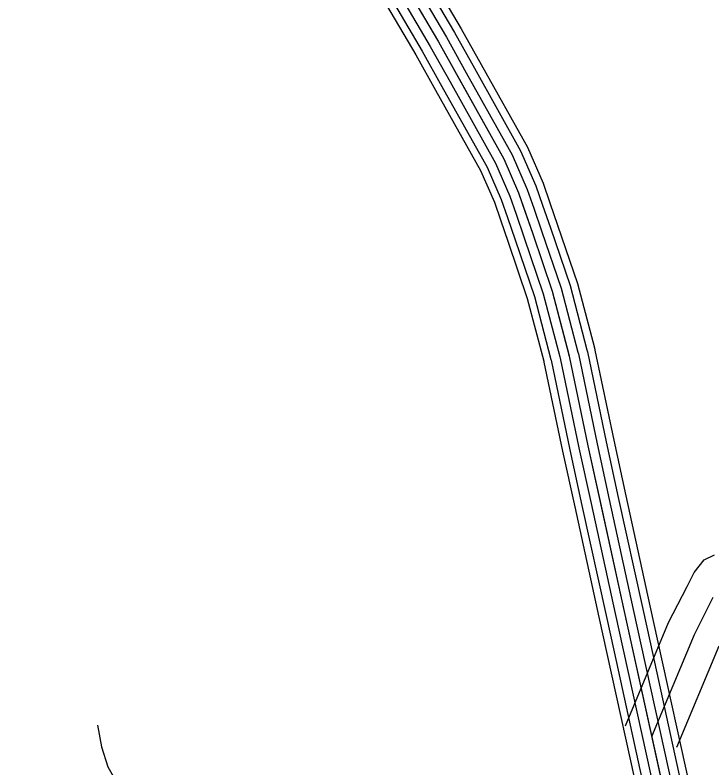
# Model space of a CAD drawing. Extents: x 1551132 to 1791609, y 378168 to 563823.
# Drawn here: x 1655852 to 1658175, y 413980 to 416489 of the extents above; entities that cross this region are included whole.
import ezdxf

# ---------------------------------------------------------------- set-up
doc = ezdxf.new("R2010")
doc.units = 0
for name, color, linetype in [('DESIGN - TRANSPORTATION - Text', 7, 'Continuous'), ('SURVEY - CENTERLINE - Preliminary Text', 7, 'Continuous'), ('SURVEY - PROPERTY - Owners', 7, 'Continuous')]:
    doc.layers.add(name, color=color, linetype=linetype)

msp = doc.modelspace()

# ---------------------------------------------------------------- linework, layer by layer
at = {"layer": 'DESIGN - TRANSPORTATION - Text'}
msp.add_lwpolyline([(1656126.401, 414122.22), (1656139.934, 414050.009), (1656161.5, 413983.749), (1656206.966, 413903.297)], dxfattribs=at)
at = {"layer": 'SURVEY - CENTERLINE - Preliminary Text'}
for points in [[(1655852.144, 420567.031), (1656034.773, 419964.59), (1656262.767, 419245.613), (1656441.104, 418595.096), (1656659.149, 417886.202), (1656808.27, 417372.164), (1656900.643, 417080.964), (1656938.134, 416986.529), (1657037.056, 416783.482), (1657263.076, 416399.263), (1657481.045, 416009.087), (1657530.436, 415896.542), (1657577.685, 415759.955), (1657642.625, 415569.133), (1657699.398, 415352.311), (1657761.688, 415053.27), (1657882.535, 414501.314), (1658040.423, 413782.77)], [(1657153.67, 416758.231), (1657339.174, 416442.898), (1657405.556, 416324.07)], [(1657104.788, 416729.472), (1657289.967, 416414.689), (1657356.048, 416296.402)], [(1657131.512, 416745.197), (1657316.866, 416430.106), (1657383.106, 416311.528)], [(1657078.072, 416713.755), (1657263.076, 416399.263), (1657328.982, 416281.285)], [(1657024.631, 416682.312), (1657209.285, 416368.421), (1657274.859, 416251.043)], [(1657051.356, 416698.038), (1657236.185, 416383.838), (1657301.916, 416266.168)], [(1657003.332, 416669.787), (1657187.844, 416356.129), (1657253.284, 416238.993)], [(1657383.098, 416311.545), (1657536.619, 416036.729), (1657588.21, 415919.168), (1657610.367, 415855.108)], [(1657405.547, 416324.087), (1657559.677, 416048.196), (1657612.176, 415928.56), (1657634.675, 415863.516)], [(1657328.974, 416281.302), (1657481.045, 416009.087), (1657530.436, 415896.542), (1657551.777, 415834.84)], [(1657356.04, 416296.419), (1657508.836, 416022.904), (1657559.327, 415907.859), (1657581.076, 415844.974)], [(1657274.85, 416251.06), (1657425.472, 415981.444), (1657472.662, 415873.916), (1657493.187, 415814.573)], [(1657301.908, 416266.185), (1657453.254, 415995.27), (1657501.545, 415885.225), (1657522.478, 415824.707)], [(1657253.276, 416239.009), (1657403.314, 415970.427), (1657449.629, 415864.891), (1657469.829, 415806.49)], [(1657610.367, 415855.124), (1657636.325, 415780.081), (1657702.04, 415587.001), (1657758.122, 415372.803)], [(1657634.675, 415863.533), (1657660.649, 415788.423), (1657726.681, 415594.409), (1657783.005, 415379.32)], [(1657522.478, 415824.723), (1657548.36, 415749.897), (1657612.917, 415560.2), (1657668.157, 415349.244)], [(1657551.777, 415834.857), (1657577.685, 415759.955), (1657642.625, 415569.133), (1657698.148, 415357.095)], [(1657581.076, 415844.991), (1657607.009, 415770.014), (1657672.332, 415578.067), (1657728.139, 415364.945)], [(1657469.829, 415806.506), (1657495.662, 415731.813), (1657559.527, 415544.149), (1657614.259, 415335.127)], [(1657493.187, 415814.59), (1657519.044, 415739.83), (1657583.209, 415551.266), (1657638.175, 415341.386)], [(1657758.114, 415372.837), (1657759.772, 415366.503), (1657822.32, 415066.22), (1657862.803, 414881.324)], [(1657782.988, 415379.354), (1657784.813, 415372.387), (1657847.47, 415071.595), (1657887.919, 414886.824)], [(1657668.157, 415349.253), (1657669.216, 415345.211), (1657731.372, 415046.795), (1657771.955, 414861.432)], [(1657698.14, 415357.111), (1657699.398, 415352.311), (1657761.688, 415053.27), (1657802.237, 414868.065)], [(1657728.123, 415364.97), (1657729.581, 415359.411), (1657792.004, 415059.745), (1657832.52, 414874.699)], [(1657614.259, 415335.119), (1657614.959, 415332.461), (1657676.882, 415035.153), (1657717.531, 414849.515)], [(1657638.166, 415341.386), (1657639.025, 415338.119), (1657701.056, 415040.32), (1657741.672, 414854.806)], [(1657832.52, 414874.715), (1657912.818, 414507.956), (1657939.542, 414386.311)], [(1657862.803, 414881.34), (1657943.092, 414514.598), (1657969.825, 414392.969)], [(1657887.919, 414886.841), (1657968.217, 414520.106), (1657994.941, 414398.486)], [(1657717.531, 414849.531), (1657797.837, 414482.73), (1657824.578, 414361.052)], [(1657741.672, 414854.823), (1657821.978, 414488.03), (1657848.711, 414366.352)], [(1657771.955, 414861.448), (1657852.253, 414494.672), (1657878.994, 414373.01)], [(1657802.237, 414868.082), (1657882.535, 414501.314), (1657909.268, 414379.661)], [(1657994.933, 414398.503), (1658102.246, 413910.14)], [(1657878.985, 414373.027), (1657986.299, 413884.664)], [(1657909.26, 414379.677), (1658016.573, 413891.315)], [(1657939.534, 414386.328), (1658046.848, 413897.965)], [(1657969.816, 414392.986), (1658077.13, 413904.623)], [(1657824.57, 414361.068), (1657931.884, 413872.706)], [(1657848.703, 414366.369), (1657956.016, 413878.006)]]:
    msp.add_lwpolyline(points, dxfattribs=at)
at = {"layer": 'SURVEY - PROPERTY - Owners'}
for points in [[(1657887.177, 414120.596), (1658030.657, 414464.055), (1658091.98, 414584.283), (1658095.497, 414591.175), (1658115.871, 414631.251), (1658148.712, 414673.077), (1658183.695, 414690.402)], [(1657974.175, 414084.245), (1658116.28, 414424.404), (1658179.512, 414548.365)], [(1658057.873, 414049.277), (1658198.644, 414386.253)]]:
    msp.add_lwpolyline(points, dxfattribs=at)

doc.saveas('drawing.dxf')
